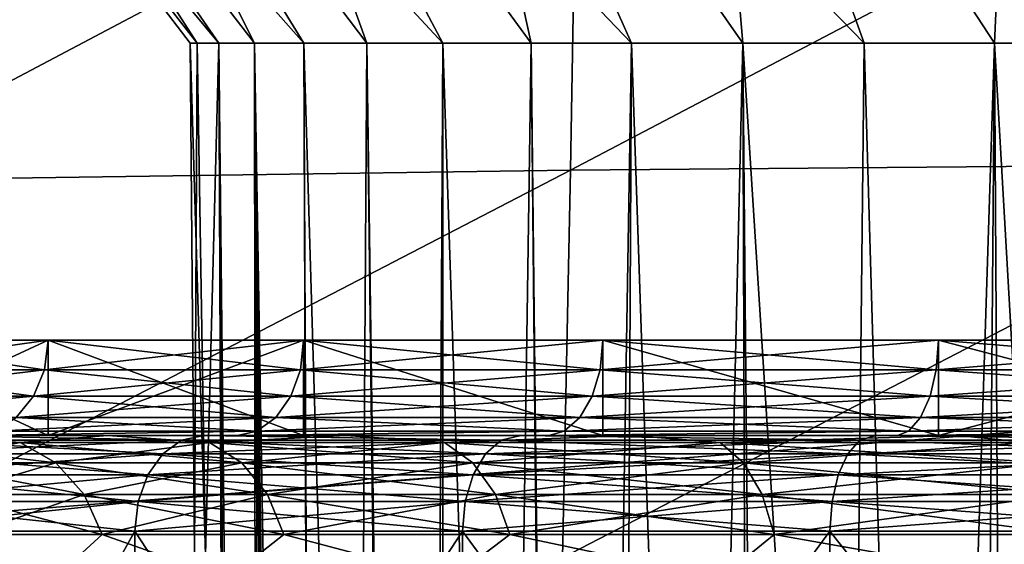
# Model space of a CAD drawing. Header units: metres. Extents: x -109 to 109, y -63 to 140.
# Tile 205 of 480: x -8.61 to -4.49, y 2.54 to 4.74. Entities that reach past the tile are written whole.
import ezdxf

# ---------------------------------------------------------------- set-up
doc = ezdxf.new("R2010")
doc.units = ezdxf.units.M
doc.layers.add('solid_502308_SW0001', color=7, linetype='CONTINUOUS')

msp = doc.modelspace()

# ---------------------------------------------------------------- linework, layer by layer
at = {"layer": 'solid_502308_SW0001'}
for points in [[(-9.290736, 25.108032, -17.883425), (-8.423227, 23.731112, -17.848055), (-24.237686, 1.46148, -17.275978)], [(-8.423227, 23.731112, -17.848055), (-7.352897, 22.504335, -17.81654), (-24.237686, 1.46148, -17.275978)], [(-7.352897, 22.504335, -17.81654), (-6.106048, 21.457977, -17.78966), (-24.237686, 1.46148, -17.275978)], [(6.106048, 21.457977, -17.78966), (24.23427, 5.269184, -17.373793), (-24.237686, 1.46148, -17.275978)], [(4.71253, 20.616924, -17.768055), (6.106048, 21.457977, -17.78966), (-24.237686, 1.46148, -17.275978)], [(-6.106048, 21.457977, -17.78966), (-4.71253, 20.616924, -17.768055), (-24.237686, 1.46148, -17.275978)], [(3.205869, 20.001402, -17.752243), (4.71253, 20.616924, -17.768055), (-24.237686, 1.46148, -17.275978)], [(-4.71253, 20.616924, -17.768055), (-3.205869, 20.001402, -17.752243), (-24.237686, 1.46148, -17.275978)], [(1.622673, 19.626163, -17.742603), (3.205869, 20.001402, -17.752243), (-24.237686, 1.46148, -17.275978)], [(-3.205869, 20.001402, -17.752243), (-1.622673, 19.626163, -17.742603), (-24.237686, 1.46148, -17.275978)], [(0, 19.5, -17.739363), (1.622673, 19.626163, -17.742603), (-24.237686, 1.46148, -17.275978)], [(-1.622673, 19.626163, -17.742603), (0, 19.5, -17.739363), (-24.237686, 1.46148, -17.275978)], [(-7.779981, 4.644084, 1.328179), (-9.063839, 6.5, 0.404571), (-9.318051, 6.5, 1.927758)], [(-7.9, 4.644084, 2.7), (-9.318051, 6.5, 1.927758), (-9.318051, 6.5, 3.472242)], [(-7.869938, 4.644084, 2.01147), (-7.779981, 4.644084, 1.328179), (-9.318051, 6.5, 1.927758)], [(-7.9, 4.644084, 2.7), (-7.869938, 4.644084, 2.01147), (-9.318051, 6.5, 1.927758)], [(-7.869938, 4.644084, 3.38853), (-9.318051, 6.5, 3.472242), (-9.063839, 6.5, 4.995429)], [(-7.869938, 4.644084, 3.38853), (-7.9, 4.644084, 2.7), (-9.318051, 6.5, 3.472242)], [(-7.423572, 4.644084, -0.001959), (-8.562471, 6.5, -1.055809), (-9.063839, 6.5, 0.404571)], [(-7.630814, 4.644084, 0.65533), (-7.423572, 4.644084, -0.001959), (-9.063839, 6.5, 0.404571)], [(-7.779981, 4.644084, 1.328179), (-7.630814, 4.644084, 0.65533), (-9.063839, 6.5, 0.404571)], [(-7.630814, 4.644084, 4.74467), (-9.063839, 6.5, 4.995429), (-8.562471, 6.5, 6.455809)], [(-7.779981, 4.644084, 4.071821), (-7.869938, 4.644084, 3.38853), (-9.063839, 6.5, 4.995429)], [(-7.630814, 4.644084, 4.74467), (-7.779981, 4.644084, 4.071821), (-9.063839, 6.5, 4.995429)], [(-6.841601, 4.644084, -1.25), (-7.827623, 6.5, -2.413753), (-8.562471, 6.5, -1.055809)], [(-7.159832, 4.644084, -0.638684), (-6.841601, 4.644084, -1.25), (-8.562471, 6.5, -1.055809)], [(-7.423572, 4.644084, -0.001959), (-7.159832, 4.644084, -0.638684), (-8.562471, 6.5, -1.055809)], [(-7.159832, 4.644084, 6.038684), (-8.562471, 6.5, 6.455809), (-7.827623, 6.5, 7.813753)], [(-7.423572, 4.644084, 5.401959), (-7.630814, 4.644084, 4.74467), (-8.562471, 6.5, 6.455809)], [(-7.159832, 4.644084, 6.038684), (-7.423572, 4.644084, 5.401959), (-8.562471, 6.5, 6.455809)], [(-6.051751, 4.644084, -2.378022), (-6.879185, 6.5, -3.632398), (-7.827623, 6.5, -2.413753)], [(-6.471301, 4.644084, -1.831254), (-6.051751, 4.644084, -2.378022), (-7.827623, 6.5, -2.413753)], [(-6.841601, 4.644084, -1.25), (-6.471301, 4.644084, -1.831254), (-7.827623, 6.5, -2.413753)], [(-6.471301, 4.644084, 7.231254), (-7.827623, 6.5, 7.813753), (-6.879185, 6.5, 9.032398)], [(-6.841601, 4.644084, 6.65), (-7.159832, 4.644084, 6.038684), (-7.827623, 6.5, 7.813753)], [(-6.471301, 4.644084, 7.231254), (-6.841601, 4.644084, 6.65), (-7.827623, 6.5, 7.813753)], [(-5.078022, 4.644084, -3.351751), (-5.742921, 6.5, -4.67844), (-6.879185, 6.5, -3.632398)], [(-5.586143, 4.644084, -2.886144), (-5.078022, 4.644084, -3.351751), (-6.879185, 6.5, -3.632398)], [(-6.051751, 4.644084, -2.378022), (-5.586143, 4.644084, -2.886144), (-6.879185, 6.5, -3.632398)], [(-5.586143, 4.644084, 8.286143), (-6.879185, 6.5, 9.032398), (-5.742921, 6.5, 10.07844)], [(-6.051751, 4.644084, 7.778022), (-6.471301, 4.644084, 7.231254), (-6.879185, 6.5, 9.032398)], [(-5.586143, 4.644084, 8.286143), (-6.051751, 4.644084, 7.778022), (-6.879185, 6.5, 9.032398)], [(-3.95, 4.644084, -4.141601), (-4.450069, 6.5, -5.523097), (-5.742921, 6.5, -4.67844)], [(-4.531254, 4.644084, -3.771301), (-3.95, 4.644084, -4.141601), (-5.742921, 6.5, -4.67844)], [(-5.078022, 4.644084, -3.351751), (-4.531254, 4.644084, -3.771301), (-5.742921, 6.5, -4.67844)], [(-4.531254, 4.644084, 9.171301), (-5.742921, 6.5, 10.07844), (-4.450069, 6.5, 10.923097)], [(-5.078022, 4.644084, 8.751751), (-5.586143, 4.644084, 8.286143), (-5.742921, 6.5, 10.07844)], [(-4.531254, 4.644084, 9.171301), (-5.078022, 4.644084, 8.751751), (-5.742921, 6.5, 10.07844)], [(-3.95, 4.644084, 9.5416), (-4.531254, 4.644084, 9.171301), (-4.450069, 6.5, 10.923097)], [(-6.307728, 4.112812, 17.11002), (-3.14265, 5.7762, 17.338181), (-6.278796, 5.742037, 17.192263)], [(-6.307728, 4.112812, 17.11002), (-3.157449, 4.139502, 17.28599), (-3.14265, 5.7762, 17.338181)], [(-9.443684, 4.068202, 16.818672), (-6.278796, 5.742037, 17.192263), (-9.401932, 5.684947, 16.950657)], [(-9.443684, 4.068202, 16.818672), (-6.307728, 4.112812, 17.11002), (-6.278796, 5.742037, 17.192263)], [(24.23427, 5.269184, -17.373793), (24.235979, 3.365574, -17.32489), (-24.237686, 1.46148, -17.275978)], [(-7.835319, 2.5, 1.85), (-7.869938, 4.644084, 2.01147), (-7.9, 4.644084, 2.7)], [(-7.881285, 2.5, 2.7), (-7.9, 4.644084, 2.7), (-7.869938, 4.644084, 3.38853)], [(-7.881285, 2.5, 2.7), (-7.835319, 2.5, 1.85), (-7.9, 4.644084, 2.7)], [(-7.835319, 2.5, 3.55), (-7.881285, 2.5, 2.7), (-7.869938, 4.644084, 3.38853)], [(-7.835319, 2.5, 1.85), (-7.779981, 4.644084, 1.328179), (-7.869938, 4.644084, 2.01147)], [(-7.835319, 2.5, 3.55), (-7.869938, 4.644084, 3.38853), (-7.779981, 4.644084, 4.071821)], [(-7.779981, 4.644084, 1.328179), (-7.835319, 2.5, 1.85), (-7.719311, -9.340721, 1.746668)], [(-7.719307, -9.341116, 3.653336), (-7.835319, 2.5, 3.55), (-7.779981, 4.644084, 4.071821)], [(-7.507988, -21, 1.101792), (-7.630814, 4.644084, 0.65533), (-7.779981, 4.644084, 1.328179)], [(-7.603352, -21, 1.644919), (-7.507988, -21, 1.101792), (-7.779981, 4.644084, 1.328179)], [(-7.603352, -21, 3.755081), (-7.779981, 4.644084, 4.071821), (-7.630814, 4.644084, 4.74467)], [(-7.603352, -21, 3.755081), (-7.719307, -9.341116, 3.653336), (-7.779981, 4.644084, 4.071821)], [(-7.719311, -9.340721, 1.746668), (-7.603352, -21, 1.644919), (-7.779981, 4.644084, 1.328179)], [(-7.344524, -12.376793, 0.22147), (-7.423572, 4.644084, -0.001959), (-7.630814, 4.644084, 0.65533)], [(-7.398249, -13.881124, 0.431145), (-7.344524, -12.376793, 0.22147), (-7.630814, 4.644084, 0.65533)], [(-7.430071, -15.310068, 0.582691), (-7.398249, -13.881124, 0.431145), (-7.630814, 4.644084, 0.65533)], [(-7.440949, -16.253973, 0.652068), (-7.430071, -15.310068, 0.582691), (-7.630814, 4.644084, 0.65533)], [(-7.443793, -17.202276, 0.694005), (-7.440949, -16.253973, 0.652068), (-7.630814, 4.644084, 0.65533)], [(-7.438516, -18.155081, 0.706405), (-7.443793, -17.202276, 0.694005), (-7.630814, 4.644084, 0.65533)], [(-7.507988, -21, 1.101792), (-7.438516, -18.155081, 0.706405), (-7.630814, 4.644084, 0.65533)], [(-7.326227, -21, 4.991398), (-7.630814, 4.644084, 4.74467), (-7.423572, 4.644084, 5.401959)], [(-7.326227, -21, 4.991398), (-7.603352, -21, 3.755081), (-7.630814, 4.644084, 4.74467)], [(-6.931689, -11.875117, -0.778929), (-7.159832, 4.644084, -0.638684), (-7.423572, 4.644084, -0.001959)], [(-7.344524, -12.376793, 0.22147), (-6.931689, -11.875117, -0.778929), (-7.423572, 4.644084, -0.001959)], [(-7.326227, -21, 4.991398), (-7.423572, 4.644084, 5.401959), (-7.159832, 4.644084, 6.038684)], [(-6.849507, -21, 6.165305), (-7.326227, -21, 4.991398), (-7.159832, 4.644084, 6.038684)], [(-6.931689, -11.875117, -0.778929), (-6.841601, 4.644084, -1.25), (-7.159832, 4.644084, -0.638684)], [(-6.849507, -21, 6.165305), (-7.159832, 4.644084, 6.038684), (-6.841601, 4.644084, 6.65)], [(-6.931689, -11.875117, -0.778929), (-6.31713, -11.243051, -1.809123), (-6.841601, 4.644084, -1.25)], [(-6.849507, -21, 6.165305), (-6.841601, 4.644084, 6.65), (-6.471301, 4.644084, 7.231254)], [(-6.186183, -21, 7.244803), (-6.849507, -21, 6.165305), (-6.471301, 4.644084, 7.231254)], [(-6.31713, -11.243051, -1.809123), (-6.471301, 4.644084, -1.831254), (-6.841601, 4.644084, -1.25)], [(-6.31713, -11.243051, -1.809123), (-6.051751, 4.644084, -2.378022), (-6.471301, 4.644084, -1.831254)], [(-6.186183, -21, 7.244803), (-6.471301, 4.644084, 7.231254), (-6.051751, 4.644084, 7.778022)], [(-6.31713, -11.243051, -1.809123), (-5.534877, -10.588682, -2.748965), (-6.051751, 4.644084, -2.378022)], [(-6.186183, -21, 7.244803), (-6.051751, 4.644084, 7.778022), (-5.586143, 4.644084, 8.286143)], [(-5.354335, -21, 8.200479), (-6.186183, -21, 7.244803), (-5.586143, 4.644084, 8.286143)], [(-5.534877, -10.588682, -2.748965), (-5.586143, 4.644084, -2.886144), (-6.051751, 4.644084, -2.378022)], [(-4.652017, -10.004924, -3.526175), (-5.078022, 4.644084, -3.351751), (-5.586143, 4.644084, -2.886144)], [(-5.534877, -10.588682, -2.748965), (-4.652017, -10.004924, -3.526175), (-5.586143, 4.644084, -2.886144)], [(-5.354335, -21, 8.200479), (-5.586143, 4.644084, 8.286143), (-5.078022, 4.644084, 8.751751)], [(-5.354335, -21, 8.200479), (-5.078022, 4.644084, 8.751751), (-4.531254, 4.644084, 9.171301)], [(-4.376611, -21, 9.006297), (-5.354335, -21, 8.200479), (-4.531254, 4.644084, 9.171301)], [(-4.652017, -10.004924, -3.526175), (-4.531254, 4.644084, -3.771301), (-5.078022, 4.644084, -3.351751)], [(-4.652017, -10.004924, -3.526175), (-3.720003, -9.530993, -4.128854), (-4.531254, 4.644084, -3.771301)], [(-3.720003, -9.530993, -4.128854), (-3.95, 4.644084, -4.141601), (-4.531254, 4.644084, -3.771301)], [(-4.376611, -21, 9.006297), (-4.531254, 4.644084, 9.171301), (-3.95, 4.644084, 9.5416)], [(-3.157449, 4.139502, 17.28599), (-6.340716, 2.487646, 17.025208), (-3.174244, 2.503817, 17.233156)], [(-6.307728, 4.112812, 17.11002), (-6.340716, 2.487646, 17.025208), (-3.157449, 4.139502, 17.28599)], [(-6.307728, 4.112812, 17.11002), (-9.491543, 2.460604, 16.680941), (-6.340716, 2.487646, 17.025208)], [(-9.443684, 4.068202, 16.818672), (-9.491543, 2.460604, 16.680941), (-6.307728, 4.112812, 17.11002)], [(-9.373013, 3.276393, 7.475788), (-9.355569, 3.4, 7.4669), (-8.494678, 3.4, 8.871745)], [(-8.510517, 3.276393, 8.883252), (-9.373013, 3.276393, 7.475788), (-8.494678, 3.4, 8.871745)], [(-9.373013, 3.276393, -2.075788), (-8.510517, 3.276393, -3.483253), (-9.355569, 3.4, -2.0669)], [(-8.49465, 3, 8.87175), (-8.494678, 3.4, 8.871745), (-9.355569, 3.4, 7.4669)], [(-9.355501, 3, 7.467016), (-8.49465, 3, 8.87175), (-9.355569, 3.4, 7.4669)], [(-8.510517, 3.276393, -3.483253), (-8.494678, 3.4, -3.471745), (-9.355569, 3.4, -2.0669)], [(-9.355501, 3, -2.067016), (-9.355569, 3.4, -2.0669), (-8.494678, 3.4, -3.471745)], [(-8.49465, 3, -3.47175), (-9.355501, 3, -2.067016), (-8.494678, 3.4, -3.471745)], [(-8.510517, 3.276393, 8.883252), (-8.494678, 3.4, 8.871745), (-7.424621, 3.4, 10.124621)], [(-7.438465, 3.276393, 10.138465), (-8.510517, 3.276393, 8.883252), (-7.424621, 3.4, 10.124621)], [(-8.510517, 3.276393, -3.483253), (-7.438465, 3.276393, -4.738464), (-8.494678, 3.4, -3.471745)], [(-7.424767, 3, 10.124454), (-7.424621, 3.4, 10.124621), (-8.494678, 3.4, 8.871745)], [(-8.49465, 3, 8.87175), (-7.424767, 3, 10.124454), (-8.494678, 3.4, 8.871745)], [(-7.438465, 3.276393, -4.738464), (-7.424621, 3.4, -4.724621), (-8.494678, 3.4, -3.471745)], [(-8.49465, 3, -3.47175), (-8.494678, 3.4, -3.471745), (-7.424621, 3.4, -4.724621)], [(-7.424767, 3, -4.724454), (-8.49465, 3, -3.47175), (-7.424621, 3.4, -4.724621)], [(-7.438465, 3.276393, 10.138465), (-7.424621, 3.4, 10.124621), (-6.171745, 3.4, 11.194678)], [(-6.183252, 3.276393, 11.210517), (-7.438465, 3.276393, 10.138465), (-6.171745, 3.4, 11.194678)], [(-7.438465, 3.276393, -4.738464), (-6.183252, 3.276393, -5.810517), (-7.424621, 3.4, -4.724621)], [(-7.424767, 3, 10.124454), (-6.171899, 3, 11.194567), (-7.424621, 3.4, 10.124621)], [(-6.171899, 3, -5.794567), (-7.424767, 3, -4.724454), (-7.424621, 3.4, -4.724621)], [(-6.171899, 3, 11.194567), (-6.171745, 3.4, 11.194678), (-7.424621, 3.4, 10.124621)], [(-6.183252, 3.276393, -5.810517), (-6.171745, 3.4, -5.794678), (-7.424621, 3.4, -4.724621)], [(-6.171899, 3, -5.794567), (-7.424621, 3.4, -4.724621), (-6.171745, 3.4, -5.794678)], [(-6.183252, 3.276393, 11.210517), (-6.171745, 3.4, 11.194678), (-4.7669, 3.4, 12.055569)], [(-4.775788, 3.276393, 12.073012), (-6.183252, 3.276393, 11.210517), (-4.7669, 3.4, 12.055569)], [(-6.183252, 3.276393, -5.810517), (-4.775788, 3.276393, -6.673012), (-6.171745, 3.4, -5.794678)], [(-6.171899, 3, 11.194567), (-4.766899, 3, 12.055569), (-6.171745, 3.4, 11.194678)], [(-4.766899, 3, -6.655569), (-6.171899, 3, -5.794567), (-6.171745, 3.4, -5.794678)], [(-4.766899, 3, 12.055569), (-4.7669, 3.4, 12.055569), (-6.171745, 3.4, 11.194678)], [(-4.775788, 3.276393, -6.673012), (-4.7669, 3.4, -6.655569), (-6.171745, 3.4, -5.794678)], [(-4.766899, 3, -6.655569), (-6.171745, 3.4, -5.794678), (-4.7669, 3.4, -6.655569)], [(-4.775788, 3.276393, 12.073012), (-4.7669, 3.4, 12.055569), (-3.244678, 3.4, 12.686093)], [(-3.250728, 3.276393, 12.704713), (-4.775788, 3.276393, 12.073012), (-3.244678, 3.4, 12.686093)], [(-4.775788, 3.276393, -6.673012), (-3.250728, 3.276393, -7.304713), (-4.7669, 3.4, -6.655569)], [(-3.244639, 3, 12.6861), (-3.244678, 3.4, 12.686093), (-4.7669, 3.4, 12.055569)], [(-4.766899, 3, 12.055569), (-3.244639, 3, 12.6861), (-4.7669, 3.4, 12.055569)], [(-3.250728, 3.276393, -7.304713), (-3.244678, 3.4, -7.286093), (-4.7669, 3.4, -6.655569)], [(-4.766899, 3, -6.655569), (-4.7669, 3.4, -6.655569), (-3.244678, 3.4, -7.286093)], [(-3.244639, 3, -7.2861), (-4.766899, 3, -6.655569), (-3.244678, 3.4, -7.286093)], [(24.235979, 3.365574, -17.32489), (24.237686, 1.46148, -17.275978), (-24.237686, 1.46148, -17.275978)], [(-8.556541, 3.164784, -3.516691), (-9.373013, 3.276393, -2.075788), (-9.423701, 3.164784, -2.101616)], [(-9.423701, 3.164784, 7.501616), (-9.373013, 3.276393, 7.475788), (-8.510517, 3.276393, 8.883252)], [(-9.423701, 3.164784, 7.501616), (-8.510517, 3.276393, 8.883252), (-8.556541, 3.164784, 8.916692)], [(-8.556541, 3.164784, -3.516691), (-8.510517, 3.276393, -3.483253), (-9.373013, 3.276393, -2.075788)], [(-7.478692, 3.164784, -4.778692), (-8.510517, 3.276393, -3.483253), (-8.556541, 3.164784, -3.516691)], [(-8.556541, 3.164784, 8.916692), (-8.510517, 3.276393, 8.883252), (-7.438465, 3.276393, 10.138465)], [(-8.556541, 3.164784, 8.916692), (-7.438465, 3.276393, 10.138465), (-7.478692, 3.164784, 10.178692)], [(-7.478692, 3.164784, -4.778692), (-7.438465, 3.276393, -4.738464), (-8.510517, 3.276393, -3.483253)], [(-6.216691, 3.164784, -5.856542), (-7.438465, 3.276393, -4.738464), (-7.478692, 3.164784, -4.778692)], [(-7.478692, 3.164784, 10.178692), (-7.438465, 3.276393, 10.138465), (-6.183252, 3.276393, 11.210517)], [(-7.478692, 3.164784, 10.178692), (-6.183252, 3.276393, 11.210517), (-6.216691, 3.164784, 11.256541)], [(-6.216691, 3.164784, -5.856542), (-6.183252, 3.276393, -5.810517), (-7.438465, 3.276393, -4.738464)], [(-4.801616, 3.164784, -6.723701), (-6.183252, 3.276393, -5.810517), (-6.216691, 3.164784, -5.856542)], [(-6.216691, 3.164784, 11.256541), (-6.183252, 3.276393, 11.210517), (-4.775788, 3.276393, 12.073012)], [(-6.216691, 3.164784, 11.256541), (-4.775788, 3.276393, 12.073012), (-4.801616, 3.164784, 12.123701)], [(-4.801616, 3.164784, -6.723701), (-4.775788, 3.276393, -6.673012), (-6.183252, 3.276393, -5.810517)], [(-3.268308, 3.164784, -7.358818), (-4.775788, 3.276393, -6.673012), (-4.801616, 3.164784, -6.723701)], [(-4.801616, 3.164784, 12.123701), (-4.775788, 3.276393, 12.073012), (-3.250728, 3.276393, 12.704713)], [(-4.801616, 3.164784, 12.123701), (-3.250728, 3.276393, 12.704713), (-3.268308, 3.164784, 12.758818)], [(-3.268308, 3.164784, -7.358818), (-3.250728, 3.276393, -7.304713), (-4.775788, 3.276393, -6.673012)], [(-8.556541, 3.164784, 8.916692), (-8.628239, 3.076246, 8.968782), (-9.502665, 3.076246, 7.541849)], [(-9.423701, 3.164784, 7.501616), (-8.556541, 3.164784, 8.916692), (-9.502665, 3.076246, 7.541849)], [(-8.556541, 3.164784, -3.516691), (-9.423701, 3.164784, -2.101616), (-8.628239, 3.076246, -3.568782)], [(-7.478692, 3.164784, 10.178692), (-7.541357, 3.076246, 10.241357), (-8.628239, 3.076246, 8.968782)], [(-8.556541, 3.164784, 8.916692), (-7.478692, 3.164784, 10.178692), (-8.628239, 3.076246, 8.968782)], [(-8.556541, 3.164784, -3.516691), (-8.628239, 3.076246, -3.568782), (-7.541357, 3.076246, -4.841357)], [(-7.478692, 3.164784, -4.778692), (-8.556541, 3.164784, -3.516691), (-7.541357, 3.076246, -4.841357)], [(-6.216691, 3.164784, 11.256541), (-6.268782, 3.076246, 11.328238), (-7.541357, 3.076246, 10.241357)], [(-7.478692, 3.164784, 10.178692), (-6.216691, 3.164784, 11.256541), (-7.541357, 3.076246, 10.241357)], [(-7.478692, 3.164784, -4.778692), (-7.541357, 3.076246, -4.841357), (-6.268782, 3.076246, -5.928238)], [(-6.216691, 3.164784, -5.856542), (-7.478692, 3.164784, -4.778692), (-6.268782, 3.076246, -5.928238)], [(-4.801616, 3.164784, 12.123701), (-4.841849, 3.076246, 12.202664), (-6.268782, 3.076246, 11.328238)], [(-6.216691, 3.164784, 11.256541), (-4.801616, 3.164784, 12.123701), (-6.268782, 3.076246, 11.328238)], [(-6.216691, 3.164784, -5.856542), (-6.268782, 3.076246, -5.928238), (-4.841849, 3.076246, -6.802664)], [(-4.801616, 3.164784, -6.723701), (-6.216691, 3.164784, -5.856542), (-4.841849, 3.076246, -6.802664)], [(-3.268308, 3.164784, 12.758818), (-3.295694, 3.076246, 12.843102), (-4.841849, 3.076246, 12.202664)], [(-4.801616, 3.164784, 12.123701), (-3.268308, 3.164784, 12.758818), (-4.841849, 3.076246, 12.202664)], [(-4.801616, 3.164784, -6.723701), (-4.841849, 3.076246, -6.802664), (-3.295694, 3.076246, -7.443103)], [(-3.268308, 3.164784, -7.358818), (-4.801616, 3.164784, -6.723701), (-3.295694, 3.076246, -7.443103)], [(-7.541357, 3.076246, 10.241357), (-7.620314, 3.019461, 10.320314), (-8.718575, 3.019461, 9.034416)], [(-8.628239, 3.076246, 8.968782), (-7.541357, 3.076246, 10.241357), (-8.718575, 3.019461, 9.034416)], [(-8.628239, 3.076246, -3.568782), (-8.718575, 3.019461, -3.634416), (-7.620314, 3.019461, -4.920314)], [(-7.541357, 3.076246, -4.841357), (-8.628239, 3.076246, -3.568782), (-7.620314, 3.019461, -4.920314)], [(-6.268782, 3.076246, 11.328238), (-6.334416, 3.019461, 11.418575), (-7.620314, 3.019461, 10.320314)], [(-7.541357, 3.076246, 10.241357), (-6.268782, 3.076246, 11.328238), (-7.620314, 3.019461, 10.320314)], [(-7.541357, 3.076246, -4.841357), (-7.620314, 3.019461, -4.920314), (-6.334416, 3.019461, -6.018575)], [(-6.268782, 3.076246, -5.928238), (-7.541357, 3.076246, -4.841357), (-6.334416, 3.019461, -6.018575)], [(-4.841849, 3.076246, 12.202664), (-4.892543, 3.019461, 12.302156), (-6.334416, 3.019461, 11.418575)], [(-6.268782, 3.076246, 11.328238), (-4.841849, 3.076246, 12.202664), (-6.334416, 3.019461, 11.418575)], [(-6.268782, 3.076246, -5.928238), (-6.334416, 3.019461, -6.018575), (-4.892543, 3.019461, -6.902156)], [(-4.841849, 3.076246, -6.802664), (-6.268782, 3.076246, -5.928238), (-4.892543, 3.019461, -6.902156)], [(-3.295694, 3.076246, 12.843102), (-3.330199, 3.019461, 12.9493), (-4.892543, 3.019461, 12.302156)], [(-4.841849, 3.076246, 12.202664), (-3.295694, 3.076246, 12.843102), (-4.892543, 3.019461, 12.302156)], [(-4.841849, 3.076246, -6.802664), (-4.892543, 3.019461, -6.902156), (-3.330199, 3.019461, -7.5493)], [(-3.295694, 3.076246, -7.443103), (-4.841849, 3.076246, -6.802664), (-3.330199, 3.019461, -7.5493)], [(-7.620314, 3.019461, -4.920314), (-8.814047, 3, -3.712677), (-7.700981, 3, -5.013909)], [(-7.620314, 3.019461, -4.920314), (-8.718575, 3.019461, -3.634416), (-8.814047, 3, -3.712677)], [(-7.620314, 3.019461, 10.320314), (-7.70053, 3, 10.414359), (-8.813682, 3, 9.11318)], [(-8.718575, 3.019461, 9.034416), (-7.620314, 3.019461, 10.320314), (-8.813682, 3, 9.11318)], [(-6.334416, 3.019461, -6.018575), (-7.700981, 3, -5.013909), (-6.397997, 3, -6.124714)], [(-6.334416, 3.019461, -6.018575), (-7.620314, 3.019461, -4.920314), (-7.700981, 3, -5.013909)], [(-6.334416, 3.019461, 11.418575), (-6.397507, 3, 11.52507), (-7.70053, 3, 10.414359)], [(-7.620314, 3.019461, 10.320314), (-6.334416, 3.019461, 11.418575), (-7.70053, 3, 10.414359)], [(-4.892543, 3.019461, -6.902156), (-6.397997, 3, -6.124714), (-4.937954, 3, -7.017339)], [(-4.892543, 3.019461, -6.902156), (-6.334416, 3.019461, -6.018575), (-6.397997, 3, -6.124714)], [(-4.892543, 3.019461, 12.302156), (-4.937418, 3, 12.417611), (-6.397507, 3, 11.52507)], [(-6.334416, 3.019461, 11.418575), (-4.892543, 3.019461, 12.302156), (-6.397507, 3, 11.52507)], [(-3.330199, 3.019461, -7.5493), (-4.937954, 3, -7.017339), (-3.353808, 3, -7.671166)], [(-3.330199, 3.019461, -7.5493), (-4.892543, 3.019461, -6.902156), (-4.937954, 3, -7.017339)], [(-3.330199, 3.019461, 12.9493), (-3.353164, 3, 13.071374), (-4.937418, 3, 12.417611)], [(-4.892543, 3.019461, 12.302156), (-3.330199, 3.019461, 12.9493), (-4.937418, 3, 12.417611)], [(-9.020822, 3, 6.655622), (-8.49465, 3, 8.87175), (-9.355501, 3, 7.467016)], [(-9.020822, 3, -1.25562), (-9.355501, 3, -2.067016), (-8.49465, 3, -3.47175)], [(-8.611691, 2.970809, 7.087876), (-9.020822, 3, 6.655622), (-9.192082, 2.970809, 5.686689)], [(-9.192082, 2.970809, -0.286689), (-9.020822, 3, -1.25562), (-8.611691, 2.970809, -1.687876)], [(-9.192082, 2.970809, -0.286689), (-8.611691, 2.970809, -1.687876), (-9.032786, 2.885632, -0.23493)], [(-9.192082, 2.970809, 5.686689), (-9.032786, 2.885632, 5.63493), (-8.462454, 2.885632, 7.011836)], [(-8.611691, 2.970809, 7.087876), (-9.192082, 2.970809, 5.686689), (-8.462454, 2.885632, 7.011836)], [(-7.936035, 2.980539, 10.636035), (-8.014993, 2.923754, 10.714993), (-9.170135, 2.923754, 9.362494)], [(-9.079799, 2.980539, 9.29686), (-7.936035, 2.980539, 10.636035), (-9.170135, 2.923754, 9.362494)], [(-9.079799, 2.980539, -3.89686), (-9.170135, 2.923754, -3.962493), (-8.014992, 2.923754, -5.314992)], [(-7.936035, 2.980539, -5.236035), (-8.975519, 3, -3.83069), (-9.079799, 2.980539, -3.89686)], [(-9.079799, 2.980539, 9.29686), (-8.975516, 3, 9.230694), (-7.936035, 2.980539, 10.636035)], [(-7.936035, 2.980539, -5.236035), (-9.079799, 2.980539, -3.89686), (-8.014992, 2.923754, -5.314992)], [(-8.611691, 2.970809, -1.687876), (-8.462454, 2.885632, -1.611836), (-9.032786, 2.885632, -0.23493)], [(-9.020822, 3, 6.655622), (-8.246612, 3, 8.086621), (-8.49465, 3, 8.87175)], [(-8.246612, 3, -2.686621), (-9.020822, 3, -1.25562), (-8.49465, 3, -3.47175)], [(-8.611691, 2.970809, 7.087876), (-8.246612, 3, 8.086621), (-9.020822, 3, 6.655622)], [(-8.611691, 2.970809, -1.687876), (-9.020822, 3, -1.25562), (-8.246612, 3, -2.686621)], [(-8.814047, 3, -3.712677), (-8.975519, 3, -3.83069), (-7.841944, 3, -5.155787)], [(-7.936035, 2.980539, -5.236035), (-7.841944, 3, -5.155787), (-8.975519, 3, -3.83069)], [(-8.813682, 3, 9.11318), (-7.841939, 3, 10.555792), (-8.975516, 3, 9.230694)], [(-7.936035, 2.980539, 10.636035), (-8.975516, 3, 9.230694), (-7.841939, 3, 10.555792)], [(-7.700981, 3, -5.013909), (-8.814047, 3, -3.712677), (-7.841944, 3, -5.155787)], [(-8.813682, 3, 9.11318), (-7.70053, 3, 10.414359), (-7.841939, 3, 10.555792)], [(-7.819252, 2.970809, 8.38102), (-8.246612, 3, 8.086621), (-8.611691, 2.970809, 7.087876)], [(-8.611691, 2.970809, -1.687876), (-8.246612, 3, -2.686621), (-7.819252, 2.970809, -2.981019)], [(-8.611691, 2.970809, -1.687876), (-7.819252, 2.970809, -2.981019), (-8.462454, 2.885632, -1.611836)], [(-8.611691, 2.970809, 7.087876), (-8.462454, 2.885632, 7.011836), (-7.683747, 2.885632, 8.282569)], [(-7.819252, 2.970809, 8.38102), (-8.611691, 2.970809, 7.087876), (-7.683747, 2.885632, 8.282569)], [(-8.246612, 3, 8.086621), (-7.424767, 3, 10.124454), (-8.49465, 3, 8.87175)], [(-8.246612, 3, -2.686621), (-8.49465, 3, -3.47175), (-7.424767, 3, -4.724454)], [(-7.819252, 2.970809, -2.981019), (-7.683747, 2.885632, -2.882569), (-8.462454, 2.885632, -1.611836)], [(-8.246612, 3, 8.086621), (-7.24724, 3, 9.370831), (-7.424767, 3, 10.124454)], [(-7.247241, 3, -3.970832), (-8.246612, 3, -2.686621), (-7.424767, 3, -4.724454)], [(-7.819252, 2.970809, 8.38102), (-7.24724, 3, 9.370831), (-8.246612, 3, 8.086621)], [(-7.819252, 2.970809, -2.981019), (-8.246612, 3, -2.686621), (-7.247241, 3, -3.970832)], [(-6.59686, 2.980539, 11.779799), (-6.662493, 2.923754, 11.870135), (-8.014993, 2.923754, 10.714993)], [(-7.936035, 2.980539, 10.636035), (-6.59686, 2.980539, 11.779799), (-8.014993, 2.923754, 10.714993)], [(-7.936035, 2.980539, -5.236035), (-8.014992, 2.923754, -5.314992), (-6.662493, 2.923754, -6.470135)], [(-6.59686, 2.980539, -6.379798), (-7.841944, 3, -5.155787), (-7.936035, 2.980539, -5.236035)], [(-7.936035, 2.980539, 10.636035), (-7.841939, 3, 10.555792), (-6.59686, 2.980539, 11.779799)], [(-6.59686, 2.980539, -6.379798), (-7.936035, 2.980539, -5.236035), (-6.662493, 2.923754, -6.470135)], [(-7.700981, 3, -5.013909), (-7.841944, 3, -5.155787), (-6.514985, 3, -6.286931)], [(-6.59686, 2.980539, -6.379798), (-6.514985, 3, -6.286931), (-7.841944, 3, -5.155787)], [(-7.70053, 3, 10.414359), (-6.514976, 3, 11.686937), (-7.841939, 3, 10.555792)], [(-6.59686, 2.980539, 11.779799), (-7.841939, 3, 10.555792), (-6.514976, 3, 11.686937)], [(-6.834277, 2.970809, 9.534277), (-7.24724, 3, 9.370831), (-7.819252, 2.970809, 8.38102)], [(-7.819252, 2.970809, -2.981019), (-7.247241, 3, -3.970832), (-6.834277, 2.970809, -4.134277)], [(-7.819252, 2.970809, -2.981019), (-6.834277, 2.970809, -4.134277), (-7.683747, 2.885632, -2.882569)], [(-7.819252, 2.970809, 8.38102), (-7.683747, 2.885632, 8.282569), (-6.715841, 2.885632, 9.415841)], [(-6.834277, 2.970809, 9.534277), (-7.819252, 2.970809, 8.38102), (-6.715841, 2.885632, 9.415841)], [(-6.397997, 3, -6.124714), (-7.700981, 3, -5.013909), (-6.514985, 3, -6.286931)], [(-7.70053, 3, 10.414359), (-6.397507, 3, 11.52507), (-6.514976, 3, 11.686937)], [(-6.834277, 2.970809, -4.134277), (-6.715841, 2.885632, -4.015841), (-7.683747, 2.885632, -2.882569)], [(-7.24724, 3, 9.370831), (-6.171899, 3, 11.194567), (-7.424767, 3, 10.124454)], [(-7.247241, 3, -3.970832), (-7.424767, 3, -4.724454), (-6.171899, 3, -5.794567)], [(-6.049991, 3, -5.073032), (-7.247241, 3, -3.970832), (-6.171899, 3, -5.794567)], [(-6.834277, 2.970809, -4.134277), (-7.247241, 3, -3.970832), (-6.049991, 3, -5.073032)], [(-7.24724, 3, 9.370831), (-6.049991, 3, 10.473032), (-6.171899, 3, 11.194567)], [(-6.834277, 2.970809, 9.534277), (-6.049991, 3, 10.473032), (-7.24724, 3, 9.370831)], [(-5.681019, 2.970809, 10.519253), (-6.049991, 3, 10.473032), (-6.834277, 2.970809, 9.534277)], [(-6.834277, 2.970809, -4.134277), (-6.049991, 3, -5.073032), (-5.681019, 2.970809, -5.119253)], [(-6.834277, 2.970809, -4.134277), (-5.681019, 2.970809, -5.119253), (-6.715841, 2.885632, -4.015841)], [(-6.834277, 2.970809, 9.534277), (-6.715841, 2.885632, 9.415841), (-5.582569, 2.885632, 10.383747)], [(-5.681019, 2.970809, 10.519253), (-6.834277, 2.970809, 9.534277), (-5.582569, 2.885632, 10.383747)], [(-5.681019, 2.970809, -5.119253), (-5.582569, 2.885632, -4.983747), (-6.715841, 2.885632, -4.015841)], [(-5.095248, 2.980539, 12.699987), (-5.145942, 2.923754, 12.799479), (-6.662493, 2.923754, 11.870135)], [(-6.59686, 2.980539, 11.779799), (-5.095248, 2.980539, 12.699987), (-6.662493, 2.923754, 11.870135)], [(-6.59686, 2.980539, -6.379798), (-6.662493, 2.923754, -6.470135), (-5.145942, 2.923754, -7.399479)], [(-5.095248, 2.980539, -7.299987), (-6.514985, 3, -6.286931), (-6.59686, 2.980539, -6.379798)], [(-6.59686, 2.980539, 11.779799), (-6.514976, 3, 11.686937), (-5.095248, 2.980539, 12.699987)], [(-5.095248, 2.980539, -7.299987), (-6.59686, 2.980539, -6.379798), (-5.145942, 2.923754, -7.399479)], [(-6.397997, 3, -6.124714), (-6.514985, 3, -6.286931), (-5.02809, 3, -7.195877)], [(-5.095248, 2.980539, -7.299987), (-5.02809, 3, -7.195877), (-6.514985, 3, -6.286931)], [(-6.397507, 3, 11.52507), (-5.028087, 3, 12.595879), (-6.514976, 3, 11.686937)], [(-5.095248, 2.980539, 12.699987), (-6.514976, 3, 11.686937), (-5.028087, 3, 12.595879)], [(-4.937954, 3, -7.017339), (-6.397997, 3, -6.124714), (-5.02809, 3, -7.195877)], [(-6.397507, 3, 11.52507), (-4.937418, 3, 12.417611), (-5.028087, 3, 12.595879)], [(-6.049991, 3, 10.473032), (-4.766899, 3, 12.055569), (-6.171899, 3, 11.194567)], [(-6.049991, 3, -5.073032), (-6.171899, 3, -5.794567), (-4.766899, 3, -6.655569)], [(-6.049991, 3, 10.473032), (-4.687786, 3, 11.36296), (-4.766899, 3, 12.055569)], [(-4.687786, 3, -5.96296), (-6.049991, 3, -5.073032), (-4.766899, 3, -6.655569)], [(-5.681019, 2.970809, 10.519253), (-4.687786, 3, 11.36296), (-6.049991, 3, 10.473032)], [(-5.681019, 2.970809, -5.119253), (-6.049991, 3, -5.073032), (-4.687786, 3, -5.96296)], [(-4.387876, 2.970809, 11.311692), (-4.687786, 3, 11.36296), (-5.681019, 2.970809, 10.519253)], [(-5.681019, 2.970809, -5.119253), (-4.687786, 3, -5.96296), (-4.387876, 2.970809, -5.911692)], [(-5.681019, 2.970809, -5.119253), (-4.387876, 2.970809, -5.911692), (-5.582569, 2.885632, -4.983747)], [(-5.681019, 2.970809, 10.519253), (-5.582569, 2.885632, 10.383747), (-4.311836, 2.885632, 11.162454)], [(-4.387876, 2.970809, 11.311692), (-5.681019, 2.970809, 10.519253), (-4.311836, 2.885632, 11.162454)], [(-4.387876, 2.970809, -5.911692), (-4.311836, 2.885632, -5.762454), (-5.582569, 2.885632, -4.983747)], [(-3.468174, 2.980539, 13.373943), (-3.50268, 2.923754, 13.480141), (-5.145942, 2.923754, 12.799479)], [(-5.095248, 2.980539, 12.699987), (-3.468174, 2.980539, 13.373943), (-5.145942, 2.923754, 12.799479)], [(-5.095248, 2.980539, -7.299987), (-5.145942, 2.923754, -7.399479), (-3.50268, 2.923754, -8.080141)], [(-3.468174, 2.980539, -7.973943), (-5.02809, 3, -7.195877), (-5.095248, 2.980539, -7.299987)], [(-5.095248, 2.980539, 12.699987), (-5.028087, 3, 12.595879), (-3.468174, 2.980539, 13.373943)], [(-3.468174, 2.980539, -7.973943), (-5.095248, 2.980539, -7.299987), (-3.50268, 2.923754, -8.080141)], [(-4.937954, 3, -7.017339), (-5.02809, 3, -7.195877), (-3.414791, 3, -7.861641)], [(-3.468174, 2.980539, -7.973943), (-3.414791, 3, -7.861641), (-5.02809, 3, -7.195877)], [(-4.937418, 3, 12.417611), (-3.414798, 3, 13.26164), (-5.028087, 3, 12.595879)], [(-3.468174, 2.980539, 13.373943), (-5.028087, 3, 12.595879), (-3.414798, 3, 13.26164)], [(-3.353808, 3, -7.671166), (-4.937954, 3, -7.017339), (-3.414791, 3, -7.861641)], [(-4.937418, 3, 12.417611), (-3.353164, 3, 13.071374), (-3.414798, 3, 13.26164)], [(-4.687786, 3, 11.36296), (-3.244639, 3, 12.6861), (-4.766899, 3, 12.055569)], [(-4.687786, 3, -5.96296), (-4.766899, 3, -6.655569), (-3.244639, 3, -7.2861)], [(-4.687786, 3, 11.36296), (-3.197747, 3, 12.016468), (-3.244639, 3, 12.6861)], [(-3.197748, 3, -6.616467), (-4.687786, 3, -5.96296), (-3.244639, 3, -7.2861)], [(-4.387876, 2.970809, 11.311692), (-3.197747, 3, 12.016468), (-4.687786, 3, 11.36296)], [(-4.387876, 2.970809, -5.911692), (-4.687786, 3, -5.96296), (-3.197748, 3, -6.616467)], [(-8.014993, 2.923754, 10.714993), (-8.077658, 2.835216, 10.777658), (-9.241833, 2.835216, 9.414584)], [(-9.170135, 2.923754, 9.362494), (-8.014993, 2.923754, 10.714993), (-9.241833, 2.835216, 9.414584)], [(-9.170135, 2.923754, -3.962493), (-9.241833, 2.835216, -4.014584), (-8.077658, 2.835216, -5.377657)], [(-8.014992, 2.923754, -5.314992), (-9.170135, 2.923754, -3.962493), (-8.077658, 2.835216, -5.377657)], [(-6.662493, 2.923754, 11.870135), (-6.714584, 2.835216, 11.941833), (-8.077658, 2.835216, 10.777658)], [(-8.014993, 2.923754, 10.714993), (-6.662493, 2.923754, 11.870135), (-8.077658, 2.835216, 10.777658)], [(-8.014992, 2.923754, -5.314992), (-8.077658, 2.835216, -5.377657), (-6.714584, 2.835216, -6.541832)], [(-6.662493, 2.923754, -6.470135), (-8.014992, 2.923754, -5.314992), (-6.714584, 2.835216, -6.541832)], [(-5.145942, 2.923754, 12.799479), (-5.186175, 2.835216, 12.878443), (-6.714584, 2.835216, 11.941833)], [(-6.662493, 2.923754, 11.870135), (-5.145942, 2.923754, 12.799479), (-6.714584, 2.835216, 11.941833)], [(-6.662493, 2.923754, -6.470135), (-6.714584, 2.835216, -6.541832), (-5.186175, 2.835216, -7.478442)], [(-5.145942, 2.923754, -7.399479), (-6.662493, 2.923754, -6.470135), (-5.186175, 2.835216, -7.478442)], [(-3.50268, 2.923754, 13.480141), (-3.530066, 2.835216, 13.564425), (-5.186175, 2.835216, 12.878443)], [(-5.145942, 2.923754, 12.799479), (-3.50268, 2.923754, 13.480141), (-5.186175, 2.835216, 12.878443)], [(-5.145942, 2.923754, -7.399479), (-5.186175, 2.835216, -7.478442), (-3.530066, 2.835216, -8.164426)], [(-3.50268, 2.923754, -8.080141), (-5.145942, 2.923754, -7.399479), (-3.530066, 2.835216, -8.164426)], [(-9.032786, 2.885632, -0.23493), (-8.462454, 2.885632, -1.611836), (-8.90636, 2.752824, -0.193852)], [(-9.032786, 2.885632, 5.63493), (-8.90636, 2.752824, 5.593852), (-8.344009, 2.752824, 6.951485)], [(-8.462454, 2.885632, 7.011836), (-9.032786, 2.885632, 5.63493), (-8.344009, 2.752824, 6.951485)], [(-8.462454, 2.885632, -1.611836), (-8.344009, 2.752824, -1.551485), (-8.90636, 2.752824, -0.193852)], [(-8.462454, 2.885632, -1.611836), (-7.683747, 2.885632, -2.882569), (-8.344009, 2.752824, -1.551485)], [(-8.462454, 2.885632, 7.011836), (-8.344009, 2.752824, 6.951485), (-7.576202, 2.752824, 8.204432)], [(-7.683747, 2.885632, 8.282569), (-8.462454, 2.885632, 7.011836), (-7.576202, 2.752824, 8.204432)], [(-7.683747, 2.885632, -2.882569), (-7.576202, 2.752824, -2.804433), (-8.344009, 2.752824, -1.551485)], [(-7.683747, 2.885632, -2.882569), (-6.715841, 2.885632, -4.015841), (-7.576202, 2.752824, -2.804433)], [(-7.683747, 2.885632, 8.282569), (-7.576202, 2.752824, 8.204432), (-6.621843, 2.752824, 9.321843)], [(-6.715841, 2.885632, 9.415841), (-7.683747, 2.885632, 8.282569), (-6.621843, 2.752824, 9.321843)], [(-6.715841, 2.885632, -4.015841), (-6.621843, 2.752824, -3.921843), (-7.576202, 2.752824, -2.804433)], [(-6.715841, 2.885632, -4.015841), (-5.582569, 2.885632, -4.983747), (-6.621843, 2.752824, -3.921843)], [(-6.715841, 2.885632, 9.415841), (-6.621843, 2.752824, 9.321843), (-5.504433, 2.752824, 10.276202)], [(-5.582569, 2.885632, 10.383747), (-6.715841, 2.885632, 9.415841), (-5.504433, 2.752824, 10.276202)], [(-5.582569, 2.885632, -4.983747), (-5.504433, 2.752824, -4.876202), (-6.621843, 2.752824, -3.921843)], [(-5.582569, 2.885632, -4.983747), (-4.311836, 2.885632, -5.762454), (-5.504433, 2.752824, -4.876202)], [(-5.582569, 2.885632, 10.383747), (-5.504433, 2.752824, 10.276202), (-4.251485, 2.752824, 11.044009)], [(-4.311836, 2.885632, 11.162454), (-5.582569, 2.885632, 10.383747), (-4.251485, 2.752824, 11.044009)], [(-4.311836, 2.885632, -5.762454), (-4.251485, 2.752824, -5.644009), (-5.504433, 2.752824, -4.876202)], [(-8.077658, 2.835216, 10.777658), (-8.117885, 2.723607, 10.817884), (-9.287857, 2.723607, 9.448023)], [(-9.241833, 2.835216, 9.414584), (-8.077658, 2.835216, 10.777658), (-9.287857, 2.723607, 9.448023)], [(-9.241833, 2.835216, -4.014584), (-9.287857, 2.723607, -4.048023), (-8.117885, 2.723607, -5.417885)], [(-8.077658, 2.835216, -5.377657), (-9.241833, 2.835216, -4.014584), (-8.117885, 2.723607, -5.417885)], [(-6.714584, 2.835216, 11.941833), (-6.748023, 2.723607, 11.987857), (-8.117885, 2.723607, 10.817884)], [(-8.077658, 2.835216, 10.777658), (-6.714584, 2.835216, 11.941833), (-8.117885, 2.723607, 10.817884)], [(-8.077658, 2.835216, -5.377657), (-8.117885, 2.723607, -5.417885), (-6.748023, 2.723607, -6.587857)], [(-6.714584, 2.835216, -6.541832), (-8.077658, 2.835216, -5.377657), (-6.748023, 2.723607, -6.587857)], [(-5.186175, 2.835216, 12.878443), (-5.212003, 2.723607, 12.929132), (-6.748023, 2.723607, 11.987857)], [(-6.714584, 2.835216, 11.941833), (-5.186175, 2.835216, 12.878443), (-6.748023, 2.723607, 11.987857)], [(-6.714584, 2.835216, -6.541832), (-6.748023, 2.723607, -6.587857), (-5.212003, 2.723607, -7.529131)], [(-5.186175, 2.835216, -7.478442), (-6.714584, 2.835216, -6.541832), (-5.212003, 2.723607, -7.529131)], [(-3.530066, 2.835216, 13.564425), (-3.547646, 2.723607, 13.61853), (-5.212003, 2.723607, 12.929132)], [(-5.186175, 2.835216, 12.878443), (-3.530066, 2.835216, 13.564425), (-5.212003, 2.723607, 12.929132)], [(-5.186175, 2.835216, -7.478442), (-5.212003, 2.723607, -7.529131), (-3.547646, 2.723607, -8.218531)], [(-3.530066, 2.835216, -8.164426), (-5.186175, 2.835216, -7.478442), (-3.547646, 2.723607, -8.218531)], [(-8.117885, 2.723607, 10.817884), (-8.131729, 2.6, 10.831726), (-9.303697, 2.6, 9.459529)], [(-9.287857, 2.723607, 9.448023), (-8.117885, 2.723607, 10.817884), (-9.303697, 2.6, 9.459529)], [(-9.287857, 2.723607, -4.048023), (-9.303696, 2.6, -4.059531), (-8.131728, 2.6, -5.431728)], [(-8.117885, 2.723607, -5.417885), (-9.287857, 2.723607, -4.048023), (-8.131728, 2.6, -5.431728)], [(-8.90636, 2.752824, -0.193852), (-8.344009, 2.752824, -1.551485), (-8.825202, 2.58541, -0.167482)], [(-8.90636, 2.752824, 5.593852), (-8.825202, 2.58541, 5.567482), (-8.267976, 2.58541, 6.912744)], [(-8.344009, 2.752824, 6.951485), (-8.90636, 2.752824, 5.593852), (-8.267976, 2.58541, 6.912744)], [(-8.344009, 2.752824, -1.551485), (-8.267976, 2.58541, -1.512744), (-8.825202, 2.58541, -0.167482)], [(-8.344009, 2.752824, -1.551485), (-7.576202, 2.752824, -2.804433), (-8.267976, 2.58541, -1.512744)], [(-8.344009, 2.752824, 6.951485), (-8.267976, 2.58541, 6.912744), (-7.507165, 2.58541, 8.154275)], [(-7.576202, 2.752824, 8.204432), (-8.344009, 2.752824, 6.951485), (-7.507165, 2.58541, 8.154275)], [(-7.576202, 2.752824, -2.804433), (-7.507165, 2.58541, -2.754275), (-8.267976, 2.58541, -1.512744)], [(-6.748023, 2.723607, 11.987857), (-6.759533, 2.6, 12.003694), (-8.131729, 2.6, 10.831726)], [(-8.117885, 2.723607, 10.817884), (-6.748023, 2.723607, 11.987857), (-8.131729, 2.6, 10.831726)], [(-8.117885, 2.723607, -5.417885), (-8.131728, 2.6, -5.431728), (-6.759531, 2.6, -6.603695)], [(-6.748023, 2.723607, -6.587857), (-8.117885, 2.723607, -5.417885), (-6.759531, 2.6, -6.603695)], [(-7.576202, 2.752824, -2.804433), (-6.621843, 2.752824, -3.921843), (-7.507165, 2.58541, -2.754275)], [(-7.576202, 2.752824, 8.204432), (-7.507165, 2.58541, 8.154275), (-6.561502, 2.58541, 9.261502)], [(-6.621843, 2.752824, 9.321843), (-7.576202, 2.752824, 8.204432), (-6.561502, 2.58541, 9.261502)], [(-6.621843, 2.752824, -3.921843), (-6.561502, 2.58541, -3.861503), (-7.507165, 2.58541, -2.754275)], [(-5.212003, 2.723607, 12.929132), (-5.220894, 2.6, 12.946573), (-6.759533, 2.6, 12.003694)], [(-6.748023, 2.723607, 11.987857), (-5.212003, 2.723607, 12.929132), (-6.759533, 2.6, 12.003694)], [(-6.748023, 2.723607, -6.587857), (-6.759531, 2.6, -6.603695), (-5.220892, 2.6, -7.546575)], [(-5.212003, 2.723607, -7.529131), (-6.748023, 2.723607, -6.587857), (-5.220892, 2.6, -7.546575)], [(-6.621843, 2.752824, -3.921843), (-5.504433, 2.752824, -4.876202), (-6.561502, 2.58541, -3.861503)], [(-6.621843, 2.752824, 9.321843), (-6.561502, 2.58541, 9.261502), (-5.454275, 2.58541, 10.207165)], [(-5.504433, 2.752824, 10.276202), (-6.621843, 2.752824, 9.321843), (-5.454275, 2.58541, 10.207165)], [(-5.504433, 2.752824, -4.876202), (-5.454275, 2.58541, -4.807165), (-6.561502, 2.58541, -3.861503)], [(-5.504433, 2.752824, -4.876202), (-4.251485, 2.752824, -5.644009), (-5.454275, 2.58541, -4.807165)], [(-5.504433, 2.752824, 10.276202), (-5.454275, 2.58541, 10.207165), (-4.212744, 2.58541, 10.967976)], [(-4.251485, 2.752824, 11.044009), (-5.504433, 2.752824, 10.276202), (-4.212744, 2.58541, 10.967976)], [(-4.251485, 2.752824, -5.644009), (-4.212744, 2.58541, -5.567976), (-5.454275, 2.58541, -4.807165)], [(-3.547646, 2.723607, 13.61853), (-3.553698, 2.6, 13.637149), (-5.220894, 2.6, 12.946573)], [(-5.212003, 2.723607, 12.929132), (-3.547646, 2.723607, 13.61853), (-5.220894, 2.6, 12.946573)], [(-5.212003, 2.723607, -7.529131), (-5.220892, 2.6, -7.546575), (-3.553696, 2.6, -8.23715)], [(-3.547646, 2.723607, -8.218531), (-5.212003, 2.723607, -7.529131), (-3.553696, 2.6, -8.23715)], [(-9.303696, 2.6, -4.059531), (-9.303697, 0.5, -4.059529), (-8.131729, 0.5, -5.431726)], [(-8.131729, 2.6, 10.831726), (-8.131729, 0.5, 10.831727), (-9.303697, 0.5, 9.459529)], [(-9.303697, 2.6, 9.459529), (-8.131729, 2.6, 10.831726), (-9.303697, 0.5, 9.459529)], [(-8.131728, 2.6, -5.431728), (-9.303696, 2.6, -4.059531), (-8.131729, 0.5, -5.431726)], [(-8.131728, 2.6, -5.431728), (-8.131729, 0.5, -5.431726), (-6.759534, 0.5, -6.603693)], [(-6.759533, 2.6, 12.003694), (-6.759532, 0.5, 12.003694), (-8.131729, 0.5, 10.831727)], [(-8.131729, 2.6, 10.831726), (-6.759533, 2.6, 12.003694), (-8.131729, 0.5, 10.831727)], [(-6.759531, 2.6, -6.603695), (-8.131728, 2.6, -5.431728), (-6.759534, 0.5, -6.603693)], [(-6.759531, 2.6, -6.603695), (-6.759534, 0.5, -6.603693), (-5.220894, 0.5, -7.546573)], [(-6.759533, 2.6, 12.003694), (-5.220894, 2.6, 12.946573), (-6.759532, 0.5, 12.003694)], [(-5.220894, 2.6, 12.946573), (-5.220894, 0.5, 12.946573), (-6.759532, 0.5, 12.003694)], [(-5.220892, 2.6, -7.546575), (-6.759531, 2.6, -6.603695), (-5.220894, 0.5, -7.546573)], [(-5.220892, 2.6, -7.546575), (-5.220894, 0.5, -7.546573), (-3.553698, 0.5, -8.237149)], [(-3.553698, 2.6, 13.637149), (-3.553699, 0.5, 13.637149), (-5.220894, 0.5, 12.946573)], [(-5.220894, 2.6, 12.946573), (-3.553698, 2.6, 13.637149), (-5.220894, 0.5, 12.946573)], [(-3.553696, 2.6, -8.23715), (-5.220892, 2.6, -7.546575), (-3.553698, 0.5, -8.237149)], [(-8.825202, 2.58541, -0.167482), (-8.470898, 2.4, -1.015696), (-8.966949, 2.4, 0.429243)], [(-8.825202, 2.58541, 5.567482), (-8.966949, 2.4, 4.970757), (-8.470898, 2.4, 6.415696)], [(-8.825202, 2.58541, -0.167482), (-8.267976, 2.58541, -1.512744), (-8.470898, 2.4, -1.015696)], [(-8.267976, 2.58541, 6.912744), (-8.825202, 2.58541, 5.567482), (-8.470898, 2.4, 6.415696)], [(-8.267976, 2.58541, -1.512744), (-7.743786, 2.4, -2.359276), (-8.470898, 2.4, -1.015696)], [(-8.267976, 2.58541, 6.912744), (-8.470898, 2.4, 6.415696), (-7.743786, 2.4, 7.759276)], [(-8.267976, 2.58541, -1.512744), (-7.507165, 2.58541, -2.754275), (-7.743786, 2.4, -2.359276)], [(-7.507165, 2.58541, 8.154275), (-8.267976, 2.58541, 6.912744), (-7.743786, 2.4, 7.759276)], [(-7.507165, 2.58541, -2.754275), (-6.805442, 2.4, -3.564859), (-7.743786, 2.4, -2.359276)], [(-7.507165, 2.58541, 8.154275), (-7.743786, 2.4, 7.759276), (-6.805442, 2.4, 8.964859)], [(-7.507165, 2.58541, -2.754275), (-6.561502, 2.58541, -3.861503), (-6.805442, 2.4, -3.564859)], [(-6.561502, 2.58541, 9.261502), (-7.507165, 2.58541, 8.154275), (-6.805442, 2.4, 8.964859)], [(-6.561502, 2.58541, -3.861503), (-5.681464, 2.4, -4.599553), (-6.805442, 2.4, -3.564859)], [(-6.561502, 2.58541, 9.261502), (-6.805442, 2.4, 8.964859), (-5.681464, 2.4, 9.999553)], [(-6.561502, 2.58541, -3.861503), (-5.454275, 2.58541, -4.807165), (-5.681464, 2.4, -4.599553)], [(-5.454275, 2.58541, 10.207165), (-6.561502, 2.58541, 9.261502), (-5.681464, 2.4, 9.999553)], [(-5.454275, 2.58541, -4.807165), (-4.40251, 2.4, -5.435134), (-5.681464, 2.4, -4.599553)], [(-5.454275, 2.58541, 10.207165), (-5.681464, 2.4, 9.999553), (-4.40251, 2.4, 10.835134)], [(-5.454275, 2.58541, -4.807165), (-4.212744, 2.58541, -5.567976), (-4.40251, 2.4, -5.435134)], [(-4.212744, 2.58541, 10.967976), (-5.454275, 2.58541, 10.207165), (-4.40251, 2.4, 10.835134)]]:
    msp.add_3dface(points, dxfattribs=at)

doc.saveas('drawing.dxf')
